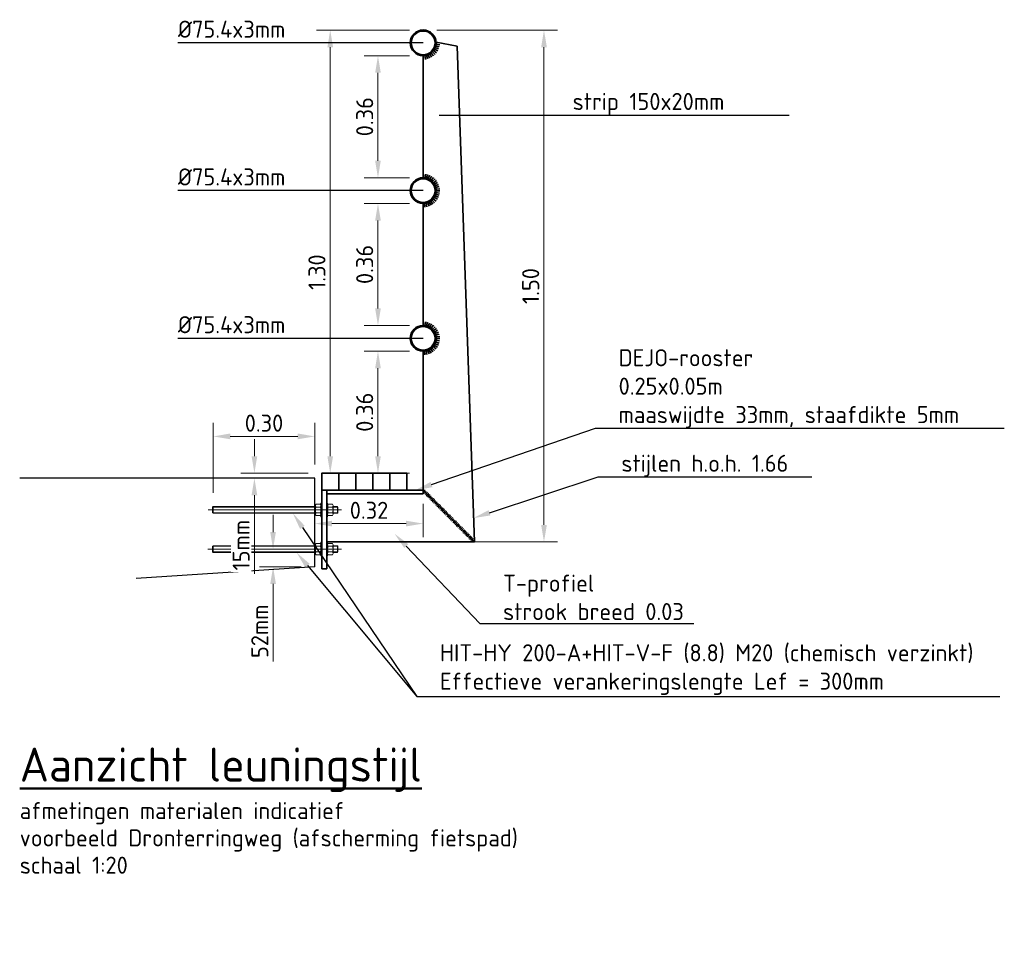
# Model space of a CAD drawing. Header units: metres. Extents: x -699 to 2316, y -1199 to 781.
# Tile 358 of 593: x 718.57 to 721.46, y -274.93 to -272.2. Entities that reach past the tile are written whole.
import ezdxf
from ezdxf import colors
from ezdxf.entities.mleader import LeaderData, LeaderLine
from ezdxf.enums import TextEntityAlignment as Align
from ezdxf.math import Vec2, Vec3

# ---------------------------------------------------------------- set-up
doc = ezdxf.new("R2010")
doc.units = ezdxf.units.M
doc.header["$PDMODE"] = 1
doc.linetypes.add('AM-AS', pattern=[16, 10, -2, 2, -2])
for name, color, linetype, lineweight in [('B-WE-BC-BETONVORM-GD', 90, 'Continuous', 25), ('N-WE-SC-STAALVORM-GD', 140, 'Continuous', 35), ('N-WE-SC-VERBINDING_BOUT-GD', 130, 'Continuous', 25), ('X-XX-AL-M-20', 7, 'Continuous', 18), ('X-XX-AL-T25', 7, 'Continuous', 25), ('X-XX-AL-T25-20', 7, 'Continuous', 25), ('X-XX-AL-T50', 130, 'Continuous', 50)]:
    doc.layers.add(name, color=color, linetype=linetype, lineweight=lineweight)
doc.styles.add('NLCS-ISO-M20-T25', font='NLCS-ISO.ttf', dxfattribs={"height": 0.05})
doc.styles.add('NLCS-ISO-M20-T50', font='NLCS-ISO.ttf', dxfattribs={"height": 0.1})
doc.dimstyles.new('NLCS-M20-T25-PIJL_A_L2_H1', dxfattribs={"dimscale": 0.02, "dimtxt": 2.5, "dimasz": 2.5, "dimexe": 2, "dimexo": 2, "dimgap": 0.7, "dimtad": 1, "dimzin": 0, "dimdsep": 46, "dimtxsty": 'NLCS-ISO-M20-T25', "dimcen": 0, "dimdle": 2, "dimclrd": 256, "dimclre": 256, "dimclrt": 256, "dimadec": 1, "dimazin": 0, "dimtfac": 1, "dimtdec": 3, "dimtofl": 0, "dimtmove": 0, "dimatfit": 3, "dimfxl": 2, "dimtfillclr": 256, "dimtolj": 1, "dimtzin": 0, "dimlwd": -1, "dimlwe": -1, "dimarcsym": 0})

# ---------------------------------------------------------------- blocks, each defined once
blk = doc.blocks.new('*D2125')
at = {"layer": 'Defpoints', "color": 0, "transparency": 16777216}
for p in [(719.7539, -272.2257), (719.4714, -273.7267), (720.1082, -273.7267)]:
    blk.add_point(p, dxfattribs=at)
at = {"layer": 'X-XX-AL-M-20', "transparency": 16777216}
for p, q in [((719.7939, -272.2257), (720.1482, -272.2257)), ((720.1082, -272.2757), (720.1082, -273.6767)), ((719.5114, -273.7267), (720.1482, -273.7267))]:
    blk.add_line(p, q, dxfattribs=at)
for points in [[(720.0999, -272.2757), (720.1166, -272.2757), (720.1082, -272.2257)], [(720.0999, -273.6767), (720.1166, -273.6767), (720.1082, -273.7267)]]:
    blk.add_solid(points, dxfattribs=at)
at = {"layer": 'X-XX-AL-M-20', "transparency": 16777216, "insert": (720.0692, -272.9762), "char_height": 0.05, "attachment_point": 5, "rotation": 90, "style": 'NLCS-ISO-M20-T25'}
blk.add_mtext('\\A1;1.50', dxfattribs=at)
blk = doc.blocks.new('*D2126')
at = {"layer": 'Defpoints', "color": 0, "transparency": 16777216}
for p in [(719.7539, -272.2257), (719.4814, -273.5253), (719.4814, -273.5253)]:
    blk.add_point(p, dxfattribs=at)
at = {"layer": 'X-XX-AL-M-20', "transparency": 16777216}
for p, q in [((719.7139, -272.2257), (719.4414, -272.2257)), ((719.4814, -272.2757), (719.4814, -273.4753))]:
    blk.add_line(p, q, dxfattribs=at)
for points in [[(719.4731, -272.2757), (719.4898, -272.2757), (719.4814, -272.2257)], [(719.4731, -273.4753), (719.4898, -273.4753), (719.4814, -273.5253)]]:
    blk.add_solid(points, dxfattribs=at)
at = {"layer": 'X-XX-AL-M-20', "transparency": 16777216, "insert": (719.4424, -272.9355), "char_height": 0.05, "attachment_point": 5, "rotation": 90, "style": 'NLCS-ISO-M20-T25'}
blk.add_mtext('\\A1;1.30', dxfattribs=at)
blk = doc.blocks.new('*D2127')
at = {"layer": 'Defpoints', "color": 0, "transparency": 16777216}
for p in [(719.7539, -272.3008), (719.6214, -272.6586), (719.7539, -272.6586)]:
    blk.add_point(p, dxfattribs=at)
at = {"layer": 'X-XX-AL-M-20', "transparency": 16777216}
for p, q in [((719.7139, -272.3008), (719.5814, -272.3008)), ((719.6214, -272.3508), (719.6214, -272.6086)), ((719.7139, -272.6586), (719.5814, -272.6586))]:
    blk.add_line(p, q, dxfattribs=at)
for points in [[(719.6131, -272.3508), (719.6297, -272.3508), (719.6214, -272.3008)], [(719.6131, -272.6086), (719.6297, -272.6086), (719.6214, -272.6586)]]:
    blk.add_solid(points, dxfattribs=at)
at = {"layer": 'X-XX-AL-M-20', "transparency": 16777216, "insert": (719.5824, -272.4797), "char_height": 0.05, "attachment_point": 5, "rotation": 90, "style": 'NLCS-ISO-M20-T25'}
blk.add_mtext('\\A1;0.36', dxfattribs=at)
blk = doc.blocks.new('DT_Leuning_rooster_fietspad (DW)')
at = {"layer": 'N-WE-SC-STAALVORM-GD'}
for p, q in [((0.3601, 1.2385), (0.3505, 1.2439)), ((0.3629, 1.2443), (0.3526, 1.2484)), ((0.3648, 1.2505), (0.3541, 1.2532)), ((0.366, 1.2568), (0.355, 1.2581)), ((0.3552, 1.2641), (0.4175, 1.2522)), ((0.4679, -0.2015), (0.4175, 1.2522)), ((0.3175, 0.8667), (0.3175, 1.2245)), ((0.3241, 1.2139), (0.3226, 1.2248)), ((0.3304, 1.2152), (0.3275, 1.2258)), ((0.3365, 1.2173), (0.3322, 1.2275)), ((0.3423, 1.2202), (0.3367, 1.2297)), ((0.3476, 1.2239), (0.3408, 1.2325)), ((0.3524, 1.2282), (0.3445, 1.2359)), ((0.3566, 1.2331), (0.3478, 1.2397)), ((0.3239, 0.8773), (0.3225, 0.8663)), ((0.3303, 0.876), (0.3274, 0.8653)), ((0.3364, 0.8739), (0.3321, 0.8637)), ((0.3421, 0.871), (0.3366, 0.8615)), ((0.3475, 0.8674), (0.3407, 0.8587)), ((0.3523, 0.8631), (0.3444, 0.8554)), ((0.3565, 0.8582), (0.3477, 0.8516)), ((0.36, 0.8528), (0.3504, 0.8474)), ((0.3628, 0.8469), (0.3526, 0.8429)), ((0.3648, 0.8408), (0.3541, 0.8381)), ((0.3591, 0.8035), (0.3497, 0.8092)), ((0.3621, 0.8092), (0.352, 0.8137)), ((0.3643, 0.8153), (0.3537, 0.8184)), ((0.3657, 0.8216), (0.3548, 0.8232)), ((0.366, 0.8345), (0.355, 0.8332)), ((0.3663, 0.828), (0.3552, 0.8282)), ((0.3175, 0.4333), (0.3175, 0.7912)), ((0.3221, 0.7804), (0.3211, 0.7913)), ((0.3285, 0.7814), (0.326, 0.7921)), ((0.3347, 0.7833), (0.3308, 0.7936)), ((0.3406, 0.7859), (0.3353, 0.7957)), ((0.346, 0.7894), (0.3396, 0.7983)), ((0.351, 0.7935), (0.3434, 0.8015)), ((0.3554, 0.7982), (0.3468, 0.8052)), ((0.3239, 0.4439), (0.3225, 0.433)), ((0.3303, 0.4427), (0.3274, 0.432)), ((0.3364, 0.4406), (0.3321, 0.4304)), ((0.3421, 0.4377), (0.3366, 0.4282)), ((0.3475, 0.434), (0.3407, 0.4254)), ((0.3523, 0.4297), (0.3444, 0.422)), ((0.3565, 0.4248), (0.3477, 0.4182)), ((0.36, 0.4194), (0.3504, 0.4141)), ((0.3628, 0.4136), (0.3526, 0.4095)), ((0.3648, 0.4075), (0.3541, 0.4048)), ((0.3591, 0.3702), (0.3497, 0.3759)), ((0.3621, 0.3759), (0.352, 0.3803)), ((0.3643, 0.3819), (0.3537, 0.385)), ((0.3657, 0.3882), (0.3548, 0.3899)), ((0.366, 0.4011), (0.355, 0.3999)), ((0.3663, 0.3947), (0.3552, 0.3949)), ((0.3175, -0.05), (0.3175, 0.3578)), ((0.3221, 0.347), (0.3211, 0.358)), ((0.3285, 0.3481), (0.326, 0.3588)), ((0.3347, 0.3499), (0.3308, 0.3603)), ((0.3406, 0.3526), (0.3353, 0.3623)), ((0.346, 0.356), (0.3396, 0.365)), ((0.351, 0.3601), (0.3434, 0.3682)), ((0.3554, 0.3649), (0.3468, 0.3718)), ((0.02, -0.05), (0.035, -0.05)), ((0.02, -0.05), (0.02, -0.28)), ((0.035, -0.28), (0.035, -0.05)), ((0.035, -0.05), (0.3175, -0.05)), ((0.3161, -0.0557), (0.3232, -0.0486)), ((0.3175, -0.05), (0.4679, -0.2015)), ((0.3196, -0.0592), (0.3267, -0.0522)), ((0.3231, -0.0628), (0.3302, -0.0557)), ((0.035, -0.06), (0.3175, -0.06)), ((0.3267, -0.0663), (0.3338, -0.0593)), ((0.3302, -0.0699), (0.3373, -0.0628)), ((0.3337, -0.0734), (0.3408, -0.0664)), ((0.3372, -0.077), (0.3443, -0.0699)), ((0.3408, -0.0805), (0.3479, -0.0735)), ((0.3443, -0.0841), (0.3514, -0.077)), ((0.3478, -0.0876), (0.3549, -0.0806)), ((0.3513, -0.0912), (0.3584, -0.0841)), ((0.3549, -0.0947), (0.3619, -0.0877)), ((0.3584, -0.0983), (0.3655, -0.0912)), ((0.3619, -0.1018), (0.369, -0.0948)), ((0.3654, -0.1054), (0.3725, -0.0983)), ((0.3689, -0.1089), (0.376, -0.1019)), ((0.3725, -0.1125), (0.3796, -0.1054)), ((0.376, -0.116), (0.3831, -0.109)), ((0.3795, -0.1195), (0.3866, -0.1125)), ((0.383, -0.1231), (0.3901, -0.116)), ((0.3866, -0.1266), (0.3937, -0.1196)), ((0.3901, -0.1302), (0.3972, -0.1231)), ((0.3936, -0.1337), (0.4007, -0.1267)), ((0.3971, -0.1373), (0.4042, -0.1302)), ((0.4007, -0.1408), (0.4077, -0.1338)), ((0.4042, -0.1444), (0.4113, -0.1373)), ((0.4077, -0.1479), (0.4148, -0.1409)), ((0.4112, -0.1515), (0.4183, -0.1444)), ((0.4147, -0.155), (0.4218, -0.148)), ((0.4183, -0.1586), (0.4254, -0.1515)), ((0.4218, -0.1621), (0.4289, -0.1551)), ((0.4253, -0.1657), (0.4324, -0.1586)), ((0.4288, -0.1692), (0.4359, -0.1622)), ((0.4324, -0.1728), (0.4395, -0.1657)), ((0.4359, -0.1763), (0.443, -0.1693)), ((0.4394, -0.1799), (0.4465, -0.1728)), ((0.035, -0.2015), (0.4679, -0.2015)), ((0.4429, -0.1834), (0.45, -0.1764)), ((0.4465, -0.187), (0.4535, -0.1799)), ((0.45, -0.1905), (0.4571, -0.1835)), ((0.4535, -0.1941), (0.4606, -0.187)), ((0.457, -0.1976), (0.4641, -0.1906)), ((0.4605, -0.2011), (0.4676, -0.1941)), ((0.02, -0.28), (0.035, -0.28))]:
    blk.add_line(p, q, dxfattribs=at)
at = {"layer": 'N-WE-SC-STAALVORM-GD', "color": 1, "linetype": 'AM-AS', "lineweight": 5}
for p, q in [((-0.3133, -0.1074), (0.0779, -0.1075)), ((-0.3134, -0.2224), (0.0779, -0.2225))]:
    blk.add_line(p, q, dxfattribs=at)
at = {"layer": 'N-WE-SC-STAALVORM-GD'}
blk.add_lwpolyline([(0.27, -0.05), (0.02, -0.05), (0.02, 0), (0.27, 0)], close=True, dxfattribs=at)
for points in [[(0.07, 0), (0.07, -0.05)], [(0.12, 0), (0.12, -0.05)], [(0.17, 0), (0.17, -0.05)], [(0.22, 0), (0.22, -0.05)], [(0.3171, -0.06), (0.3175, -0.05)]]:
    blk.add_lwpolyline(points, dxfattribs=at)
for centre, radius in [((0.3175, 1.2622), 0.0378), ((0.3175, 1.2622), 0.0348), ((0.3175, 0.8289), 0.0378), ((0.3175, 0.8289), 0.0348), ((0.3175, 0.3956), 0.0378), ((0.3175, 0.3956), 0.0348)]:
    blk.add_circle(centre, radius, dxfattribs=at)
at = {"layer": 'N-WE-SC-VERBINDING_BOUT-GD', "color": 8, "lineweight": 13}
for p, q in [((-0.2983, -0.0975), (-0.3, -0.0992)), ((-0.3, -0.1159), (-0.3, -0.0992)), ((0.0017, -0.0992), (-0.3, -0.0992)), ((-0.2983, -0.1175), (-0.2983, -0.0975)), ((0.0017, -0.0975), (-0.2983, -0.0975)), ((0.0017, -0.1201), (0.0017, -0.095)), ((0.0157, -0.0908), (0.0035, -0.0908)), ((0.0035, -0.0991), (0.0157, -0.0991)), ((0.0175, -0.1275), (0.0175, -0.0875)), ((0.0175, -0.0875), (0.02, -0.0875)), ((0.0375, -0.0875), (0.035, -0.0875)), ((0.0375, -0.1275), (0.0375, -0.0875)), ((0.0393, -0.0908), (0.0515, -0.0908)), ((0.0515, -0.0991), (0.0393, -0.0991)), ((0.0533, -0.1201), (0.0533, -0.095)), ((0.0533, -0.0975), (0.0661, -0.0975)), ((0.0533, -0.0992), (0.0678, -0.0992)), ((0.0661, -0.1175), (0.0661, -0.0975)), ((0.0661, -0.0975), (0.0678, -0.0992)), ((0.0678, -0.1159), (0.0678, -0.0992)), ((0.0017, -0.1158), (-0.3, -0.1159)), ((-0.3, -0.1159), (-0.2983, -0.1175)), ((0.0017, -0.1175), (-0.2983, -0.1175)), ((0.0035, -0.1159), (0.0157, -0.1159)), ((0.0157, -0.1242), (0.0035, -0.1242)), ((0.0175, -0.1275), (0.02, -0.1275)), ((0.0375, -0.1275), (0.035, -0.1275)), ((0.0515, -0.1159), (0.0393, -0.1159)), ((0.0393, -0.1242), (0.0515, -0.1242)), ((0.0533, -0.1158), (0.0678, -0.1159)), ((0.0533, -0.1175), (0.0661, -0.1175)), ((0.0678, -0.1159), (0.0661, -0.1175)), ((-0.2984, -0.2125), (-0.3, -0.2142)), ((-0.3, -0.2309), (-0.3, -0.2142)), ((0.0017, -0.2142), (-0.3, -0.2142)), ((0.0017, -0.2308), (-0.3, -0.2309)), ((-0.3, -0.2309), (-0.2983, -0.2325)), ((-0.2983, -0.2325), (-0.2984, -0.2125)), ((0.0016, -0.2125), (-0.2984, -0.2125)), ((0.0017, -0.2351), (0.0016, -0.21)), ((0.0156, -0.2058), (0.0035, -0.2058)), ((0.0035, -0.2141), (0.0157, -0.2141)), ((0.0035, -0.2309), (0.0157, -0.2309)), ((0.0175, -0.2425), (0.0175, -0.2025)), ((0.0175, -0.2025), (0.02, -0.2025)), ((0.0375, -0.2025), (0.035, -0.2025)), ((0.0374, -0.2425), (0.0375, -0.2025)), ((0.0393, -0.2058), (0.0515, -0.2058)), ((0.0515, -0.2141), (0.0393, -0.2141)), ((0.0514, -0.2309), (0.0393, -0.2309)), ((0.0533, -0.2351), (0.0533, -0.21)), ((0.0533, -0.2125), (0.0661, -0.2125)), ((0.0533, -0.2142), (0.0678, -0.2142)), ((0.0533, -0.2308), (0.0677, -0.2309)), ((0.0661, -0.2325), (0.0661, -0.2125)), ((0.0661, -0.2125), (0.0678, -0.2142)), ((0.0677, -0.2309), (0.0661, -0.2325)), ((0.0677, -0.2309), (0.0678, -0.2142)), ((0.0017, -0.2325), (-0.2983, -0.2325)), ((0.0157, -0.2392), (0.0035, -0.2392)), ((0.0175, -0.2425), (0.02, -0.2425)), ((0.0374, -0.2425), (0.035, -0.2425)), ((0.0393, -0.2392), (0.0514, -0.2392)), ((0.0533, -0.2325), (0.0661, -0.2325))]:
    blk.add_line(p, q, dxfattribs=at)
for centre, radius, start, end in [((0.0072, -0.095), 0.00557, 132.274, 227.8151), ((0.0222, -0.1075), 0.0205, 155.8024, 204.2867), ((0.0119, -0.095), 0.00557, 312.274, 47.8151), ((-0.003, -0.1075), 0.0205, 335.8024, 24.2867), ((0.0431, -0.095), 0.00557, 132.1849, 227.726), ((0.058, -0.1075), 0.0205, 155.7133, 204.1976), ((0.0477, -0.095), 0.00557, 312.1849, 47.726), ((0.0328, -0.1075), 0.0205, 335.7133, 24.1976), ((0.0073, -0.1201), 0.00557, 132.274, 227.8151), ((0.012, -0.12), 0.00557, 312.274, 47.8151), ((0.043, -0.12), 0.00557, 132.1849, 227.726), ((0.0477, -0.1201), 0.00557, 312.1849, 47.726), ((0.0072, -0.21), 0.00557, 132.274, 227.8151), ((0.0222, -0.2225), 0.0205, 155.8024, 204.2867), ((0.0072, -0.2351), 0.00557, 132.274, 227.8151), ((0.0119, -0.21), 0.00557, 312.274, 47.8151), ((-0.003, -0.2225), 0.0205, 335.8024, 24.2867), ((0.0119, -0.235), 0.00557, 312.274, 47.8151), ((0.043, -0.235), 0.00557, 132.1849, 227.726), ((0.043, -0.21), 0.00557, 132.1849, 227.726), ((0.058, -0.2225), 0.0205, 155.7133, 204.1976), ((0.0327, -0.2225), 0.0205, 335.7133, 24.1976), ((0.0477, -0.2351), 0.00557, 312.1849, 47.726), ((0.0477, -0.21), 0.00557, 312.1849, 47.726)]:
    blk.add_arc(centre, radius, start, end, dxfattribs=at)
blk = doc.blocks.new('*D2143')
at = {"layer": 'Defpoints', "color": 0, "transparency": 16777216}
for p in [(719.7539, -272.7341), (719.6214, -273.0919), (719.7539, -273.0919)]:
    blk.add_point(p, dxfattribs=at)
at = {"layer": 'X-XX-AL-M-20', "transparency": 16777216}
for p, q in [((719.7139, -272.7341), (719.5814, -272.7341)), ((719.6214, -272.7841), (719.6214, -273.0419)), ((719.7139, -273.0919), (719.5814, -273.0919))]:
    blk.add_line(p, q, dxfattribs=at)
for points in [[(719.6131, -272.7841), (719.6297, -272.7841), (719.6214, -272.7341)], [(719.6131, -273.0419), (719.6297, -273.0419), (719.6214, -273.0919)]]:
    blk.add_solid(points, dxfattribs=at)
at = {"layer": 'X-XX-AL-M-20', "transparency": 16777216, "insert": (719.5824, -272.913), "char_height": 0.05, "attachment_point": 5, "rotation": 90, "style": 'NLCS-ISO-M20-T25'}
blk.add_mtext('\\A1;0.36', dxfattribs=at)
blk = doc.blocks.new('*D2144')
at = {"layer": 'Defpoints', "color": 0, "transparency": 16777216}
for p in [(719.7539, -273.1674), (719.6214, -273.5253), (719.7539, -273.5253)]:
    blk.add_point(p, dxfattribs=at)
at = {"layer": 'X-XX-AL-M-20', "transparency": 16777216}
for p, q in [((719.7139, -273.1674), (719.5814, -273.1674)), ((719.6214, -273.2174), (719.6214, -273.4753)), ((719.7139, -273.5253), (719.5814, -273.5253))]:
    blk.add_line(p, q, dxfattribs=at)
for points in [[(719.6131, -273.2174), (719.6297, -273.2174), (719.6214, -273.1674)], [(719.6131, -273.4753), (719.6297, -273.4753), (719.6214, -273.5253)]]:
    blk.add_solid(points, dxfattribs=at)
at = {"layer": 'X-XX-AL-M-20', "transparency": 16777216, "insert": (719.5824, -273.3463), "char_height": 0.05, "attachment_point": 5, "rotation": 90, "style": 'NLCS-ISO-M20-T25'}
blk.add_mtext('\\A1;0.36', dxfattribs=at)
blk = doc.blocks.new('*D2145')
at = {"layer": 'Defpoints', "color": 0, "transparency": 16777216}
for p in [(719.1381, -273.4173), (719.4364, -273.5398), (719.1381, -273.6228)]:
    blk.add_point(p, dxfattribs=at)
at = {"layer": 'X-XX-AL-M-20', "transparency": 16777216}
for p, q in [((719.1381, -273.5828), (719.1381, -273.3773)), ((719.4364, -273.4998), (719.4364, -273.3773)), ((719.3864, -273.4173), (719.1881, -273.4173))]:
    blk.add_line(p, q, dxfattribs=at)
for points in [[(719.1881, -273.4089), (719.1881, -273.4256), (719.1381, -273.4173)], [(719.3864, -273.4089), (719.3864, -273.4256), (719.4364, -273.4173)]]:
    blk.add_solid(points, dxfattribs=at)
at = {"layer": 'X-XX-AL-M-20', "transparency": 16777216, "insert": (719.2872, -273.3783), "char_height": 0.05, "attachment_point": 5, "style": 'NLCS-ISO-M20-T25'}
blk.add_mtext('\\A1;0.30', dxfattribs=at)
blk = doc.blocks.new('*D2147')
at = {"layer": 'Defpoints', "color": 0, "transparency": 16777216}
for p in [(719.4564, -273.5253), (719.2591, -273.5398), (719.4364, -273.5398)]:
    blk.add_point(p, dxfattribs=at)
at = {"layer": 'X-XX-AL-M-20', "transparency": 16777216}
for p, q in [((719.2591, -273.4753), (719.2591, -273.4253)), ((719.4164, -273.5253), (719.2191, -273.5253)), ((719.3964, -273.5398), (719.2191, -273.5398)), ((719.2591, -273.5898), (719.2591, -273.8203))]:
    blk.add_line(p, q, dxfattribs=at)
for points in [[(719.2508, -273.4753), (719.2675, -273.4753), (719.2591, -273.5253)], [(719.2508, -273.5898), (719.2675, -273.5898), (719.2591, -273.5398)]]:
    blk.add_solid(points, dxfattribs=at)
at = {"layer": 'X-XX-AL-M-20', "transparency": 16777216, "insert": (719.2201, -273.7363), "char_height": 0.05, "attachment_point": 5, "rotation": 90, "style": 'NLCS-ISO-M20-T25', "bg_fill": 3, "box_fill_scale": 1.1, "bg_fill_color": 256, "bg_fill_true_color": 13158600, "bg_fill_transparency": 0}
blk.add_mtext('\\A1;15mm', dxfattribs=at)
blk = doc.blocks.new('*D2148')
at = {"layer": 'Defpoints', "color": 0, "transparency": 16777216}
for p in [(719.4364, -273.7478), (719.3138, -273.7998), (719.4364, -273.7998)]:
    blk.add_point(p, dxfattribs=at)
at = {"layer": 'X-XX-AL-M-20', "transparency": 16777216}
for p, q in [((719.3138, -273.6978), (719.3138, -273.6478)), ((719.3964, -273.7478), (719.2738, -273.7478)), ((719.3964, -273.7998), (719.2738, -273.7998)), ((719.3138, -273.8498), (719.3138, -274.0778))]:
    blk.add_line(p, q, dxfattribs=at)
for points in [[(719.3055, -273.6978), (719.3221, -273.6978), (719.3138, -273.7478)], [(719.3055, -273.8498), (719.3221, -273.8498), (719.3138, -273.7998)]]:
    blk.add_solid(points, dxfattribs=at)
at = {"layer": 'X-XX-AL-M-20', "transparency": 16777216, "insert": (719.2748, -273.9888), "char_height": 0.05, "attachment_point": 5, "rotation": 90, "style": 'NLCS-ISO-M20-T25', "bg_fill": 3, "box_fill_scale": 1.1, "bg_fill_color": 256, "bg_fill_true_color": 13158600, "bg_fill_transparency": 0}
blk.add_mtext('\\A1;52mm', dxfattribs=at)
blk = doc.blocks.new('*D2356')
at = {"layer": 'Defpoints', "color": 0, "transparency": 16777216}
for p in [(719.7539, -273.5753), (719.4364, -273.673), (719.7539, -273.673)]:
    blk.add_point(p, dxfattribs=at)
at = {"layer": 'X-XX-AL-M-20', "transparency": 16777216}
for p, q in [((719.7539, -273.6153), (719.7539, -273.713)), ((719.4864, -273.673), (719.7039, -273.673))]:
    blk.add_line(p, q, dxfattribs=at)
for points in [[(719.4864, -273.6647), (719.4864, -273.6814), (719.4364, -273.673)], [(719.7039, -273.6647), (719.7039, -273.6814), (719.7539, -273.673)]]:
    blk.add_solid(points, dxfattribs=at)
at = {"layer": 'X-XX-AL-M-20', "transparency": 16777216, "insert": (719.5952, -273.634), "char_height": 0.05, "attachment_point": 5, "style": 'NLCS-ISO-M20-T25'}
blk.add_mtext('\\A1;0.32', dxfattribs=at)

msp = doc.modelspace()

# ---------------------------------------------------------------- linework, layer by layer
at = {"layer": 'B-WE-BC-BETONVORM-GD'}
for p, q in [((719.4364, -273.5398), (718.5709, -273.5398)), ((719.4364, -273.7998), (719.4364, -273.5398)), ((719.4364, -273.7998), (718.9128, -273.8337))]:
    msp.add_line(p, q, dxfattribs=at)
at = {"layer": 'X-XX-AL-T25-20'}
for p, q in [((719.7539, -272.263), (719.0349, -272.263)), ((719.8013, -272.4749), (720.8272, -272.4749)), ((719.7539, -272.6963), (719.0349, -272.6963)), ((719.7539, -273.1297), (719.0349, -273.1297))]:
    msp.add_line(p, q, dxfattribs=at)

# ---------------------------------------------------------------- block references
at = {"layer": 'N-WE-SC-STAALVORM-GD'}
msp.add_blockref('DT_Leuning_rooster_fietspad (DW)', (719.4364, -273.5253), dxfattribs=at)

# ---------------------------------------------------------------- texts
at = {"layer": 'X-XX-AL-T25', "style": 'NLCS-ISO-M20-T25'}
for s, p in [('afmetingen materialen indicatief', (718.5709, -274.5399)), ('voorbeeld Dronterringweg (afscherming fietspad)', (718.5709, -274.6199)), ('schaal 1:20', (718.5709, -274.6999))]:
    msp.add_text(s, height=0.05, dxfattribs=at).set_placement(p)
at = {"layer": 'X-XX-AL-T25-20', "style": 'NLCS-ISO-M20-T25'}
for s, p in [('%%C75.4x3mm', (719.0349, -272.263)), ('strip 150x20mm', (720.1922, -272.4749)), ('%%C75.4x3mm', (719.0349, -272.6963)), ('%%C75.4x3mm', (719.0349, -273.1297))]:
    msp.add_text(s, height=0.05, dxfattribs=at).set_placement(p, align=Align.BOTTOM_LEFT)
at = {"layer": 'X-XX-AL-T50', "style": 'NLCS-ISO-M20-T50'}
msp.add_text('%%UAanzicht leuningstijl', height=0.1, dxfattribs=at).set_placement((718.5709, -274.4299))

# ---------------------------------------------------------------- dimensions: what is measured, and where the dimension line sits
at = {"layer": 'X-XX-AL-M-20'}
for base, p2, picture, middle in [((719.4814, -273.5253), (719.4814, -273.5253), '*D2126', (719.4814, -272.9355)), ((720.1082, -273.7267), (719.4714, -273.7267), '*D2125', (720.1082, -272.9762))]:
    dim = msp.add_linear_dim(base=base, p1=(719.7539, -272.2257), p2=p2, angle=90, dimstyle='NLCS-M20-T25-PIJL_A_L2_H1', dxfattribs=at)
    dim.commit()
    dim.dimension.update_dxf_attribs({"geometry": picture, "text_midpoint": middle, "dimtype": 160})
for base, p1, p2, picture, middle in [((719.6214, -272.6586), (719.7539, -272.3008), (719.7539, -272.6586), '*D2127', (719.5824, -272.4797)), ((719.6214, -273.0919), (719.7539, -272.7341), (719.7539, -273.0919), '*D2143', (719.5824, -272.913)), ((719.6214, -273.5253), (719.7539, -273.1674), (719.7539, -273.5253), '*D2144', (719.5824, -273.3463))]:
    dim = msp.add_linear_dim(base=base, p1=p1, p2=p2, angle=90, dimstyle='NLCS-M20-T25-PIJL_A_L2_H1', dxfattribs=at)
    dim.commit()
    dim.dimension.update_dxf_attribs({"geometry": picture, "text_midpoint": middle})
dim = msp.add_linear_dim(base=(719.1381, -273.4173), p1=(719.4364, -273.5398), p2=(719.1381, -273.6228), dimstyle='NLCS-M20-T25-PIJL_A_L2_H1', dxfattribs=at)
dim.commit()
dim.dimension.update_dxf_attribs({"geometry": '*D2145', "text_midpoint": (719.2872, -273.3783)})

# ---------------------------------------------------------------- leaders
at = {"layer": 'X-XX-AL-T25-20'}
ml = msp.add_multileader_mtext('Standard', dxfattribs=at)
ml.set_content('DEJO-rooster\\P0.25x0.05m\\Pmaaswijdte 33mm, staafdikte 5mm', color=256, style='NLCS-ISO-M20-T25')
ml.set_leader_properties(color=256, linetype='ByLayer', lineweight=-1)
ml.build(insert=Vec2(0, 0))
ml.multileader.update_dxf_attribs({"text_left_attachment_type": 5, "text_right_attachment_type": 5, "dogleg_length": 0.05, "arrow_head_size": 0.05})
ctx = ml.context
ctx.base_point, ctx.char_height, ctx.arrow_head_size, ctx.landing_gap_size, ctx.plane_origin = Vec3(720.309, -273.3933), 0.05, 0.05, 0.018, Vec3(174574.1978, -508230.6401)
ctx.left_attachment, ctx.right_attachment = 5, 5
notes = []
notes.append((ctx, [(1, (1, 1, 0), (720.259, -273.3933), (1, 0), 0.05, [(0, [(719.7314, -273.5748)], 0, [])])]))
ctx.mtext.insert, ctx.mtext.flow_direction = Vec3(720.327, -273.1616), 5
ml = msp.add_multileader_mtext('Standard', dxfattribs=at)
ml.set_content('stijlen h.o.h. 1.66 ', color=256, style='NLCS-ISO-M20-T25')
ml.set_leader_properties(color=256, linetype='ByLayer', lineweight=-1)
ml.build(insert=Vec2(0, 0))
ml.multileader.update_dxf_attribs({"text_left_attachment_type": 5, "text_right_attachment_type": 5, "dogleg_length": 0.05, "arrow_head_size": 0.05})
ctx = ml.context
ctx.base_point, ctx.char_height, ctx.arrow_head_size, ctx.landing_gap_size, ctx.plane_origin = Vec3(720.317, -273.5361), 0.05, 0.05, 0.018, Vec3(174572.9693, -508230.7093)
ctx.left_attachment, ctx.right_attachment = 5, 5
notes.append((ctx, [(1, (1, 1, 0), (720.267, -273.5361), (1, 0), 0.05, [(0, [(719.901, -273.657)], 0, [])])]))
ctx.mtext.insert, ctx.mtext.flow_direction = Vec3(720.335, -273.4711), 5
ml = msp.add_multileader_mtext('Standard', dxfattribs=at)
ml.set_content(' ', color=256, style='NLCS-ISO-M20-T25')
ml.set_leader_properties(color=256, linetype='ByLayer', lineweight=-1)
ml.build(insert=Vec2(0, 0))
ml.multileader.update_dxf_attribs({"text_left_attachment_type": 5, "text_right_attachment_type": 5, "dogleg_length": 0.05, "arrow_head_size": 0.05})
ctx = ml.context
ctx.base_point, ctx.char_height, ctx.arrow_head_size, ctx.landing_gap_size, ctx.plane_origin = Vec3(719.7852, -274.1802), 0.05, 0.05, 0.018, Vec3(174574.4995, -508232.1617)
ctx.left_attachment, ctx.right_attachment = 5, 5
notes.append((ctx, [(1, (1, 1, 0), (719.7352, -274.1802), (1, 0), 0.05, [(0, [(719.3717, -273.6427)], 0, [])])]))
ctx.mtext.insert, ctx.mtext.flow_direction = Vec3(719.8032, -274.1302), 5
ml = msp.add_multileader_mtext('Standard', dxfattribs=at)
ml.set_content('T-profiel\\Pstrook breed 0.03', color=256, style='NLCS-ISO-M20-T25')
ml.set_leader_properties(color=256, linetype='ByLayer', lineweight=-1)
ml.build(insert=Vec2(0, 0))
ml.multileader.update_dxf_attribs({"text_left_attachment_type": 5, "text_right_attachment_type": 5, "dogleg_length": 0.05, "arrow_head_size": 0.05})
ctx = ml.context
ctx.base_point, ctx.char_height, ctx.arrow_head_size, ctx.landing_gap_size, ctx.plane_origin = Vec3(719.9702, -273.9661), 0.05, 0.05, 0.018, Vec3(174572.9033, -508230.7457)
ctx.left_attachment, ctx.right_attachment = 5, 5
notes.append((ctx, [(1, (1, 1, 0), (719.9202, -273.9661), (1, 0), 0.05, [(0, [(719.6699, -273.7026)], 0, [])])]))
ctx.mtext.insert, ctx.mtext.flow_direction = Vec3(719.9882, -273.8227), 5
ml = msp.add_multileader_mtext('Standard', dxfattribs=at)
ml.set_content('HIT-HY 200-A+HIT-V-F (8.8) M20 (chemisch verzinkt)\\PEffectieve verankeringslengte Lef = 300mm', color=256, style='NLCS-ISO-M20-T25')
ml.set_leader_properties(color=256, linetype='ByLayer', lineweight=-1)
ml.build(insert=Vec2(0, 0))
ml.multileader.update_dxf_attribs({"text_left_attachment_type": 5, "text_right_attachment_type": 5, "dogleg_length": 0.05, "arrow_head_size": 0.05})
ctx = ml.context
ctx.base_point, ctx.char_height, ctx.arrow_head_size, ctx.landing_gap_size, ctx.plane_origin = Vec3(719.7852, -274.1802), 0.05, 0.05, 0.018, Vec3(174573.2922, -508232.1)
ctx.left_attachment, ctx.right_attachment = 5, 5
notes.append((ctx, [(1, (1, 1, 0), (719.7352, -274.1802), (1, 0), 0.05, [(0, [(719.3827, -273.7578)], 0, [])])]))
ctx.mtext.insert, ctx.mtext.flow_direction = Vec3(719.8032, -274.0269), 5
for ctx, leaders in notes:
    for number, flags, end, landing, length, lines in leaders:
        leader = LeaderData()
        leader.index, (leader.has_last_leader_line, leader.has_dogleg_vector, leader.attachment_direction) = number, flags
        leader.last_leader_point, leader.dogleg_vector, leader.dogleg_length = Vec3(end), Vec3(landing), length
        for number, points, colour, breaks in lines:
            line = LeaderLine()
            line.index, line.vertices, line.color, line.breaks = number, Vec3.list(points), colors.encode_raw_color(colour), breaks
            leader.lines.append(line)
        ctx.leaders.append(leader)

# ---------------------------------------------------------------- next in the draw order: dimensions: what is measured, and where the dimension line sits
at = {"layer": 'X-XX-AL-M-20'}
dim = msp.add_linear_dim(base=(719.25914, -273.53977), p1=(719.45641, -273.52526), p2=(719.43641, -273.53977), angle=90, dimstyle='NLCS-M20-T25-PIJL_A_L2_H1', override={"dimdec": 0, "dimlfac": 1000, "dimpost": '<>mm', "dimtfill": 1}, dxfattribs=at)
dim.commit()
dim.dimension.update_dxf_attribs({"geometry": '*D2147', "text_midpoint": (719.25914, -273.73627), "dimtype": 160})

# ---------------------------------------------------------------- next in the draw order: dimensions: what is measured, and where the dimension line sits
dim = msp.add_linear_dim(base=(719.3138, -273.7998), p1=(719.4364, -273.7478), p2=(719.4364, -273.7998), angle=90, dimstyle='NLCS-M20-T25-PIJL_A_L2_H1', override={"dimdec": 0, "dimlfac": 1000, "dimpost": '<>mm', "dimtfill": 1}, dxfattribs=at)
dim.commit()
dim.dimension.update_dxf_attribs({"geometry": '*D2148', "text_midpoint": (719.2748, -273.9888)})

# ---------------------------------------------------------------- next in the draw order: dimensions: what is measured, and where the dimension line sits
dim = msp.add_linear_dim(base=(719.7539, -273.673), p1=(719.4364, -273.673), p2=(719.7539, -273.5753), dimstyle='NLCS-M20-T25-PIJL_A_L2_H1', dxfattribs=at)
dim.commit()
dim.dimension.update_dxf_attribs({"geometry": '*D2356', "text_midpoint": (719.5952, -273.634)})

doc.saveas('drawing.dxf')
